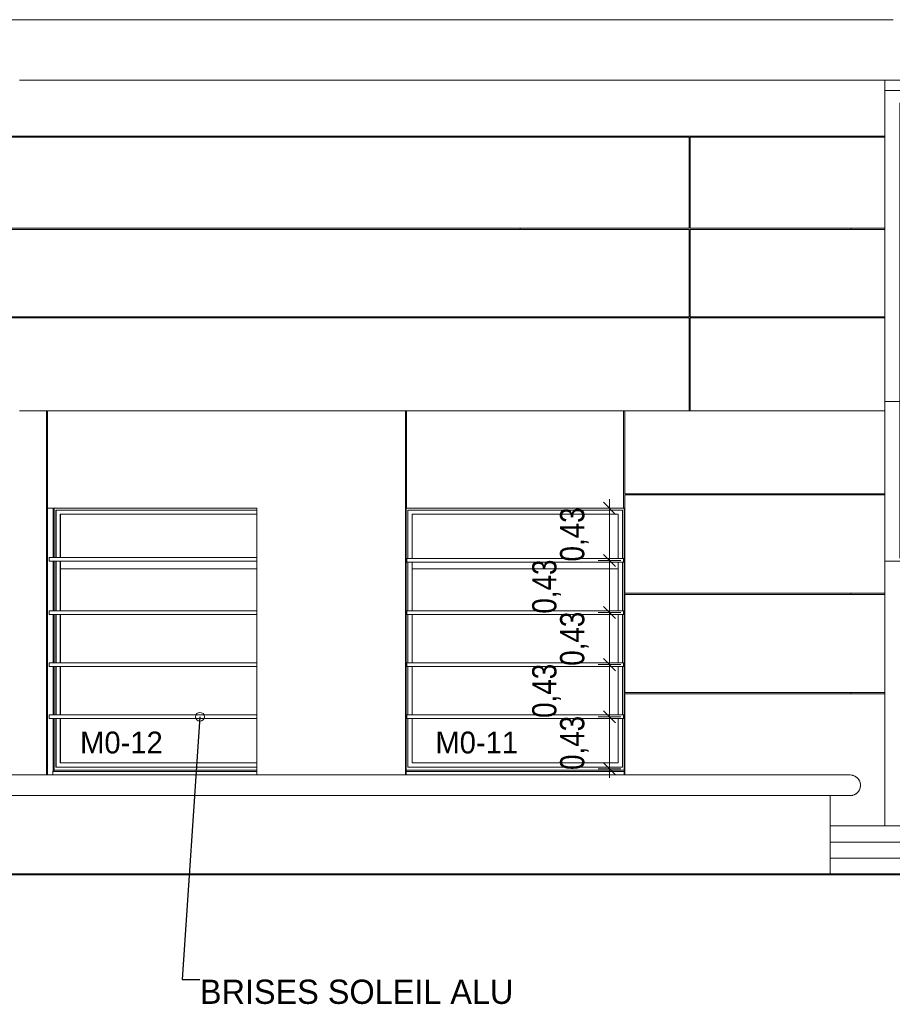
# Model space of a CAD drawing. Header units: millimetres. Extents: x 52659 to 1698020, y -10054 to 104697.
# Tile 322 of 363: x 1174425 to 1181626, y -9037 to -915. Entities that reach past the tile are written whole.
import ezdxf

# ---------------------------------------------------------------- set-up
doc = ezdxf.new("R2010")
doc.units = ezdxf.units.MM
doc.header["$MEASUREMENT"] = 0
for name, color, linetype in [('00-00 nomenclature fenetres amphi 300', 7, 'Continuous'), ('01-02 Terrain 2D - limites parcelles.Terrain', 7, 'Continuous'), ('02-06 Poutre.Construction', 7, 'Continuous'), ('05-02 Cotation 200ème 100ème.Cotations', 7, 'Continuous'), ('06-05 Etiquette.Texte', 7, 'Continuous'), ('08-01 2D Dessin général.2D', 7, 'Continuous'), ('A-GLAZ-____-OTLN.Modèle IFC', 7, 'Continuous'), ('A-GLAZ-CWMG-OTLN.Modèle IFC', 7, 'Continuous'), ('A-WALL-____-OTLN.Modèle IFC', 7, 'Continuous'), ('IFC Calque.Modèle IFC', 7, 'Continuous'), ('S-STRS-____-OTLN.Modèle IFC', 7, 'Continuous')]:
    doc.layers.add(name, color=color, linetype=linetype)
doc.styles.add('STYLE_GENERE_3', font='ARIALN.TTF')
doc.styles.add('STYLE_GENERE_5', font='txt')
doc.dimstyles.new('STYLE_GENERE__2', dxfattribs={"dimtxt": 200, "dimasz": 95, "dimexe": 0.18, "dimexo": 100, "dimgap": 0, "dimtad": 0, "dimlfac": 0.001, "dimzin": 0, "dimdsep": 46, "dimtxsty": 'STYLE_GENERE_3', "dimblk": 'ARROWHEAD_6', "dimblk1": 'ARROWHEAD_6', "dimblk2": 'ARROWHEAD_6', "dimcen": 0.09, "dimclrd": 7, "dimclre": 7, "dimclrt": 7, "dimazin": 0, "dimtfac": 1, "dimtdec": 4, "dimtmove": 0, "dimatfit": 3, "dimfxl": 1, "dimtolj": 1, "dimtzin": 0, "dimarcsym": 0})
doc.dimstyles.new('STYLE_GENERE__4', dxfattribs={"dimtxt": 0.18, "dimasz": 145.92, "dimexe": 0.18, "dimexo": 0.0625, "dimgap": 0, "dimtad": 0, "dimtih": 1, "dimtoh": 1, "dimdec": 4, "dimzin": 0, "dimdsep": 46, "dimcen": 0.09, "dimadec": 0, "dimazin": 0, "dimtfac": 1, "dimtdec": 4, "dimtmove": 0, "dimatfit": 3, "dimldrblk": 'ARROWHEAD_1', "dimfxl": 1, "dimtolj": 1, "dimtzin": 0, "dimarcsym": 0})

# ---------------------------------------------------------------- blocks, each defined once
blk = doc.blocks.new('Élément de coupe_700_3', base_point=(1212993.7, -7965.3))
at = {"layer": 'A-WALL-____-OTLN.Modèle IFC', "color": 7, "linetype": 'Continuous', "lineweight": 9}
for p, q in [((1181113.7, -7831.9), (1181113.7, -7315.3)), ((1181113.7, -7965.3), (1173363.7, -7965.3))]:
    blk.add_line(p, q, dxfattribs=at)
blk = doc.blocks.new('Élément de coupe_702_3', base_point=(1212993.7, -7965.3))
at = {"layer": 'A-WALL-____-OTLN.Modèle IFC', "color": 7, "linetype": 'Continuous', "lineweight": 18}
for p, q in [((1174521.8, -7145.3), (1173986.4, -7145.3)), ((1175057.2, -7145.3), (1174521.8, -7145.3)), ((1175592.6, -7145.3), (1175057.2, -7145.3)), ((1176128, -7145.3), (1175592.6, -7145.3)), ((1176771.8, -7145.3), (1176128, -7145.3)), ((1177415.7, -7145.3), (1176771.8, -7145.3)), ((1178059.5, -7145.3), (1177415.7, -7145.3)), ((1178703.3, -7145.3), (1178059.5, -7145.3)), ((1179347.2, -7145.3), (1178703.3, -7145.3)), ((1179991, -7145.3), (1179347.2, -7145.3)), ((1180634.9, -7145.3), (1179991, -7145.3)), ((1180956.8, -7145.3), (1180634.9, -7145.3)), ((1181278.7, -7145.3), (1180956.8, -7145.3)), ((1181278.7, -7145.3), (1181293.2, -7146.5)), ((1181297.2, -7147.3), (1181278.7, -7145.3)), ((1181278.7, -7145.3), (1181295, -7146.8)), ((1181293.2, -7146.5), (1181295, -7146.8)), ((1181295, -7146.8), (1181296.9, -7147.3)), ((1181297.2, -7147.3), (1181299.8, -7147.9)), ((1181297.2, -7147.3), (1181300.7, -7148.2)), ((1181299.9, -7148), (1181299.8, -7147.9)), ((1181299.9, -7148), (1181300, -7148)), ((1181321.2, -7156.6), (1181300.7, -7148.2)), ((1181311.8, -7152), (1181300.7, -7148.2)), ((1181300.7, -7148.2), (1181311.2, -7151.7)), ((1181306.8, -7150.3), (1181311.2, -7151.7)), ((1181311.6, -7151.9), (1181311.2, -7151.7)), ((1181321.2, -7156.6), (1181311.8, -7152)), ((1181312.6, -7152.3), (1181311.8, -7152)), ((1181317.1, -7154.4), (1181312.6, -7152.3)), ((1181318.4, -7155.3), (1181317.1, -7154.4)), ((1181338.8, -7170.2), (1181321.2, -7156.6)), ((1181321.2, -7156.6), (1181330.4, -7162.8)), ((1181331, -7163.3), (1181321.2, -7156.6)), ((1181330.6, -7163), (1181329.7, -7162.4)), ((1181330.4, -7162.8), (1181330, -7162.6)), ((1181330.4, -7162.8), (1181330.6, -7162.9)), ((1181330.6, -7163), (1181331, -7163.3)), ((1181338.8, -7170.2), (1181331, -7163.3)), ((1181335, -7166.6), (1181331.3, -7163.6)), ((1181336.1, -7167.8), (1181335, -7166.6)), ((1181352.3, -7187.8), (1181338.8, -7170.2)), ((1181346.1, -7178.5), (1181338.8, -7170.2)), ((1181346.6, -7179.1), (1181338.8, -7170.2)), ((1181346.1, -7178.5), (1181345.2, -7177.5)), ((1181346.1, -7178.5), (1181346.6, -7179.1)), ((1181352.3, -7187.8), (1181346.6, -7179.1)), ((1181360.8, -7208.3), (1181352.3, -7187.8)), ((1181353.8, -7190.8), (1181352.3, -7187.8)), ((1181352.3, -7187.8), (1181357.4, -7198)), ((1181353.8, -7190.8), (1181354.8, -7192.4)), ((1181354.8, -7192.4), (1181357.2, -7197.7)), ((1181356.9, -7197.2), (1181354.8, -7192.4)), ((1181357.2, -7197.7), (1181357.3, -7197.8)), ((1181357.3, -7197.8), (1181357.3, -7197.9)), ((1181357.4, -7198), (1181357.7, -7199)), ((1181360.8, -7208.3), (1181357.4, -7198)), ((1181357.9, -7199.7), (1181357.7, -7199)), ((1181363.7, -7230.3), (1181360.8, -7208.3)), ((1181363, -7219.2), (1181360.8, -7208.3)), ((1181363, -7219.2), (1181362.9, -7219.1)), ((1181362.9, -7219.1), (1181363, -7219.1)), ((1181363, -7219.3), (1181363, -7219.2)), ((1181363.7, -7230.3), (1181363, -7219.2)), ((1181363, -7219.2), (1181363, -7219.2)), ((1181363, -7219.3), (1181363, -7219.4)), ((1181300.7, -7312.4), (1181321.2, -7303.9)), ((1181321.2, -7303.9), (1181309.5, -7309.5)), ((1181312.4, -7308.3), (1181309.5, -7309.5)), ((1181311.1, -7308.8), (1181311, -7308.9)), ((1181311.1, -7308.8), (1181311.2, -7308.8)), ((1181311.8, -7308.5), (1181311.2, -7308.8)), ((1181311.7, -7308.6), (1181311.8, -7308.5)), ((1181311.8, -7308.5), (1181312.4, -7308.3)), ((1181312.4, -7308.3), (1181314.8, -7306.9)), ((1181321.2, -7303.9), (1181313.6, -7307.6)), ((1181321.2, -7303.9), (1181338.8, -7290.4)), ((1181321.2, -7303.9), (1181331, -7297.3)), ((1181324.6, -7301.6), (1181321.2, -7303.9)), ((1181326.3, -7300.7), (1181324.4, -7301.7)), ((1181326, -7300.6), (1181327.9, -7299.5)), ((1181326.3, -7300.7), (1181327.7, -7299.7)), ((1181326.3, -7300.7), (1181327.5, -7299.8)), ((1181331, -7297.3), (1181327.9, -7299.5)), ((1181329.8, -7298.2), (1181330.4, -7297.7)), ((1181330.5, -7297.6), (1181330.4, -7297.7)), ((1181330.6, -7297.6), (1181330.5, -7297.6)), ((1181338.8, -7290.4), (1181331, -7297.3)), ((1181332, -7296.5), (1181331.3, -7297)), ((1181334.7, -7294), (1181332, -7296.5)), ((1181338.8, -7290.4), (1181352.3, -7272.8)), ((1181346.5, -7281.5), (1181338.8, -7290.4)), ((1181338.8, -7290.4), (1181339.4, -7289.6)), ((1181340.1, -7289), (1181339.4, -7289.7)), ((1181346.1, -7282), (1181340.1, -7289)), ((1181340.1, -7289), (1181342.9, -7285.7)), ((1181346.3, -7281.7), (1181346.1, -7282)), ((1181346.5, -7281.5), (1181352.3, -7272.8)), ((1181347.9, -7279.6), (1181346.5, -7281.5)), ((1181347.9, -7279.6), (1181351.1, -7274.7)), ((1181348.6, -7278.4), (1181347.9, -7279.6)), ((1181351.6, -7273.8), (1181351.1, -7274.7)), ((1181352.3, -7272.8), (1181360.8, -7252.3)), ((1181352.3, -7272.8), (1181357.3, -7262.6)), ((1181357.2, -7262.8), (1181352.3, -7272.8)), ((1181357.2, -7262.8), (1181356.8, -7263.7)), ((1181357.3, -7262.6), (1181357.2, -7262.8)), ((1181357.3, -7262.6), (1181360.8, -7252.3)), ((1181357.4, -7262.3), (1181357.3, -7262.6)), ((1181357.8, -7261.5), (1181357.4, -7262.3)), ((1181358.2, -7260), (1181357.8, -7261.5)), ((1181360.8, -7252.3), (1181363.7, -7230.3)), ((1181360.8, -7252.3), (1181363, -7241.2)), ((1181362.2, -7246.2), (1181361.6, -7248.3)), ((1181363, -7241.2), (1181362.2, -7246.2)), ((1181363, -7241.2), (1181363.7, -7230.3)), ((1181363, -7241), (1181363.5, -7235.8)), ((1181363, -7241), (1181363, -7241.2)), ((1181363, -7241.3), (1181363, -7241.3)), ((1181363.5, -7235.8), (1181363.5, -7233.9)), ((1173986.4, -7315.3), (1174630.2, -7315.3)), ((1174630.2, -7315.3), (1175274, -7315.3)), ((1175274, -7315.3), (1175917.9, -7315.3)), ((1175917.9, -7315.3), (1176561.7, -7315.3)), ((1176561.7, -7315.3), (1177205.6, -7315.3)), ((1177205.6, -7315.3), (1177849.4, -7315.3)), ((1177849.4, -7315.3), (1178384.8, -7315.3)), ((1178384.8, -7315.3), (1178920.2, -7315.3)), ((1178920.2, -7315.3), (1179455.6, -7315.3)), ((1179455.6, -7315.3), (1179991, -7315.3)), ((1179991, -7315.3), (1180634.9, -7315.3)), ((1180634.9, -7315.3), (1180956.8, -7315.3)), ((1180956.8, -7315.3), (1181278.7, -7315.3)), ((1181278.7, -7315.3), (1181296.1, -7313.4)), ((1181296.4, -7313.4), (1181278.7, -7315.3)), ((1181295, -7313.7), (1181278.7, -7315.3)), ((1181278.7, -7315.3), (1181293.4, -7314)), ((1181293.4, -7314), (1181295, -7313.7)), ((1181296.1, -7313.4), (1181295, -7313.7)), ((1181296.1, -7313.4), (1181296.4, -7313.4)), ((1181300.7, -7312.4), (1181296.4, -7313.4)), ((1181309.5, -7309.5), (1181300.7, -7312.4))]:
    blk.add_line(p, q, dxfattribs=at)
blk = doc.blocks.new('Élément de coupe_704_3', base_point=(1212993.7, -7965.3))
at = {"layer": 'A-WALL-____-OTLN.Modèle IFC', "color": 7, "linetype": 'Continuous', "lineweight": 9}
for p, q in [((1174805.4, -4945.3), (1174655.2, -4945.3)), ((1174700.5, -5350.3), (1174700.5, -4945.3)), ((1175125.3, -4945.3), (1174805.4, -4945.3)), ((1175448.3, -4945.3), (1175125.3, -4945.3)), ((1175774.1, -4945.3), (1175448.3, -4945.3)), ((1176102.5, -4945.3), (1175774.1, -4945.3)), ((1176102.5, -4945.3), (1176383.2, -4945.3)), ((1176383.2, -4945.3), (1176383.2, -7145.3)), ((1177771.9, -4945.3), (1177617.9, -4945.3)), ((1178109.1, -4945.3), (1177771.9, -4945.3)), ((1178446.8, -4945.3), (1178109.1, -4945.3)), ((1178446.8, -4945.3), (1178553.7, -4945.3)), ((1174700.5, -5790.3), (1174700.5, -5380.3)), ((1174654.2, -5645.3), (1174654.2, -5655.3)), ((1177613.7, -5645.3), (1177613.7, -5655.3)), ((1174700.5, -6220.3), (1174700.5, -5820.3)), ((1174700.5, -6650.3), (1174700.5, -6250.3)), ((1174654.2, -6465.3), (1174654.2, -6475.3)), ((1177613.7, -6465.3), (1177613.7, -6475.3)), ((1174700.5, -7113.9), (1174700.5, -6680.3))]:
    blk.add_line(p, q, dxfattribs=at)
blk = doc.blocks.new('Élément de coupe_710_3', base_point=(1212993.7, -7965.3))
at = {"layer": 'IFC Calque.Modèle IFC', "color": 7, "linetype": 'Continuous', "lineweight": 5}
for p, q in [((1174645.8, -7145.3), (1174645.8, -4140.3)), ((1174649.3, -4825.3), (1174649.3, -4140.3)), ((1174655.2, -4945.3), (1174655.2, -4140.3)), ((1174649.3, -5645.3), (1174649.3, -4835.3)), ((1174649.3, -6465.3), (1174649.3, -5655.3)), ((1174649.3, -7145.3), (1174649.3, -6475.3))]:
    blk.add_line(p, q, dxfattribs=at)
at = {"layer": 'IFC Calque.Modèle IFC', "color": 7, "linetype": 'Continuous', "lineweight": 9}
for p, q in [((1174649.3, -4825.3), (1174645.8, -4825.3)), ((1174645.8, -4825.3), (1174645.8, -4835.3)), ((1174645.8, -4835.3), (1174649.3, -4835.3)), ((1174654, -4825.3), (1174649.3, -4825.3)), ((1174649.3, -4835.3), (1174654, -4835.3)), ((1174654, -4835.3), (1174654, -4825.3)), ((1174654.2, -4945.3), (1174654.2, -5645.3)), ((1174655.2, -4945.3), (1174654.2, -4945.3)), ((1174649.3, -5645.3), (1174645.8, -5645.3)), ((1174645.8, -5645.3), (1174645.8, -5655.3)), ((1174645.8, -5655.3), (1174649.3, -5655.3)), ((1174654.2, -5645.3), (1174649.3, -5645.3)), ((1174649.3, -5655.3), (1174654.2, -5655.3)), ((1174654.2, -5655.3), (1174654.2, -6465.3)), ((1174649.3, -6465.3), (1174645.8, -6465.3)), ((1174645.8, -6475.3), (1174645.8, -6465.3)), ((1174649.3, -6475.3), (1174645.8, -6475.3)), ((1174649.3, -6465.3), (1174654.2, -6465.3)), ((1174649.3, -6475.3), (1174654.2, -6475.3)), ((1174654.2, -6475.3), (1174654.2, -7145.3))]:
    blk.add_line(p, q, dxfattribs=at)
blk = doc.blocks.new('Élément de coupe_711_3', base_point=(1212993.7, -7965.3))
at = {"layer": 'IFC Calque.Modèle IFC', "color": 7, "linetype": 'Continuous', "lineweight": 5}
for p, q in [((1177608, -7145.3), (1177608, -4140.3)), ((1177608.8, -4825.3), (1177608.8, -4140.3)), ((1177617.9, -4945.3), (1177617.9, -4140.3)), ((1177608.8, -5645.3), (1177608.8, -4835.3)), ((1177608.8, -6465.3), (1177608.8, -5655.3)), ((1177608.8, -7145.3), (1177608.8, -6475.3))]:
    blk.add_line(p, q, dxfattribs=at)
at = {"layer": 'IFC Calque.Modèle IFC', "color": 7, "linetype": 'Continuous', "lineweight": 9}
for p, q in [((1177608.8, -4825.3), (1177608, -4825.3)), ((1177608, -4835.3), (1177608.8, -4835.3)), ((1177613.8, -4825.3), (1177608.8, -4825.3)), ((1177608.8, -4835.3), (1177613.8, -4835.3)), ((1177613.8, -4835.3), (1177613.8, -4825.3)), ((1177617.9, -4945.3), (1177613.7, -4945.3)), ((1177613.7, -4945.3), (1177613.7, -5645.3)), ((1177608.8, -5645.3), (1177608, -5645.3)), ((1177608, -5655.3), (1177608.8, -5655.3)), ((1177613.7, -5645.3), (1177608.8, -5645.3)), ((1177608.8, -5655.3), (1177613.7, -5655.3)), ((1177613.7, -5655.3), (1177613.7, -6465.3)), ((1177608.8, -6465.3), (1177608, -6465.3)), ((1177608.8, -6475.3), (1177608, -6475.3)), ((1177608.8, -6465.3), (1177613.7, -6465.3)), ((1177608.8, -6475.3), (1177613.7, -6475.3)), ((1177613.7, -6475.3), (1177613.7, -7145.3))]:
    blk.add_line(p, q, dxfattribs=at)
blk = doc.blocks.new('Élément de coupe_716_3', base_point=(1212993.7, -7965.3))
at = {"layer": 'A-GLAZ-____-OTLN.Modèle IFC', "color": 7, "linetype": 'Continuous', "lineweight": 18}
for p, q in [((1174708.6, -4945.3), (1174708.6, -5350.3)), ((1174723.1, -5350.3), (1174723.1, -4960.3)), ((1174723.1, -4960.3), (1176383.2, -4960.3)), ((1174725.8, -5350.3), (1174725.8, -4960.3)), ((1174759.5, -5350.3), (1174759.5, -4995.3)), ((1174759.5, -4995.3), (1176383.2, -4995.3)), ((1174761.9, -4995.3), (1174761.9, -5350.3)), ((1174708.6, -5380.3), (1174708.6, -5790.3)), ((1174723.1, -5790.3), (1174723.1, -5380.3)), ((1174725.8, -5790.3), (1174725.8, -5380.3)), ((1174759.5, -5790.3), (1174759.5, -5380.3)), ((1174761.9, -5380.3), (1174761.9, -5445.3)), ((1174761.9, -5445.3), (1174761.9, -5790.3)), ((1174761.9, -5445.3), (1176383.2, -5445.3)), ((1174708.6, -5820.3), (1174708.6, -6220.3)), ((1174723.1, -6220.3), (1174723.1, -5820.3)), ((1174725.8, -6220.3), (1174725.8, -5820.3)), ((1174759.5, -6220.3), (1174759.5, -5820.3)), ((1174761.9, -5820.3), (1174761.9, -6220.3)), ((1174708.6, -6250.3), (1174708.6, -6650.3)), ((1174723.1, -6650.3), (1174723.1, -6250.3)), ((1174725.8, -6650.3), (1174725.8, -6250.3)), ((1174759.5, -6650.3), (1174759.5, -6250.3)), ((1174761.9, -6250.3), (1174761.9, -6650.3)), ((1174708.6, -6680.3), (1174708.6, -7105.9)), ((1174723.1, -7080.3), (1174723.1, -6680.3)), ((1174725.8, -7080.3), (1174725.8, -6680.3)), ((1174759.5, -7045.3), (1174759.5, -6680.3)), ((1174761.9, -6680.3), (1174761.9, -7045.3)), ((1176383.2, -7045.3), (1174759.5, -7045.3)), ((1174697.7, -7116.6), (1174708.6, -7105.9)), ((1174697.7, -7145.3), (1174697.7, -7116.6)), ((1174697.7, -7116.6), (1176383.2, -7116.6)), ((1174708.6, -7105.9), (1176383.2, -7105.9)), ((1176383.2, -7080.3), (1174723.1, -7080.3))]:
    blk.add_line(p, q, dxfattribs=at)
blk = doc.blocks.new('Élément de coupe_717_3', base_point=(1212993.7, -7965.3))
at = {"layer": 'A-WALL-____-OTLN.Modèle IFC', "color": 7, "linetype": 'Continuous', "lineweight": 9}
for p, q in [((1181563.7, -4825.3), (1181563.7, -4140.3)), ((1181563.7, -5645.3), (1181563.7, -4835.3)), ((1179408.7, -4945.3), (1178553.7, -4945.3)), ((1181563.7, -6465.3), (1181563.7, -5655.3)), ((1181563.7, -7565.3), (1181563.7, -6475.3))]:
    blk.add_line(p, q, dxfattribs=at)
blk = doc.blocks.new('Élément de coupe_718_3', base_point=(1212993.7, -7965.3))
at = {"layer": 'IFC Calque.Modèle IFC', "color": 7, "linetype": 'Continuous', "lineweight": 5}
for p, q in [((1179408.7, -4945.3), (1179408.7, -4140.3)), ((1179418.7, -4140.3), (1179418.7, -4825.3)), ((1179418.7, -4835.3), (1179418.7, -5645.3)), ((1179418.7, -5655.3), (1179418.7, -6465.3)), ((1179418.7, -6475.3), (1179418.7, -7145.3))]:
    blk.add_line(p, q, dxfattribs=at)
at = {"layer": 'IFC Calque.Modèle IFC', "color": 7, "linetype": 'Continuous', "lineweight": 9}
for p, q in [((1179413.7, -4945.3), (1179408.7, -4945.3)), ((1179413.7, -5645.3), (1179413.7, -4945.3)), ((1179413.7, -6465.3), (1179413.7, -5655.3)), ((1179413.7, -7145.3), (1179413.7, -6475.3))]:
    blk.add_line(p, q, dxfattribs=at)
blk = doc.blocks.new('Élément de coupe_719_3', base_point=(1212993.7, -7965.3))
at = {"layer": 'IFC Calque.Modèle IFC', "color": 7, "linetype": 'Continuous', "lineweight": 5}
for p, q in [((1179418.7, -4825.3), (1181283.7, -4825.3)), ((1181283.7, -4835.3), (1179418.7, -4835.3))]:
    blk.add_line(p, q, dxfattribs=at)
blk = doc.blocks.new('Élément de coupe_720_3', base_point=(1212993.7, -7965.3))
at = {"layer": 'IFC Calque.Modèle IFC', "color": 7, "linetype": 'Continuous', "lineweight": 5}
for p, q in [((1179413.7, -5655.3), (1179413.7, -5645.3)), ((1179418.7, -5645.3), (1181283.7, -5645.3)), ((1181283.7, -5655.3), (1179418.7, -5655.3))]:
    blk.add_line(p, q, dxfattribs=at)
blk = doc.blocks.new('Élément de coupe_721_3', base_point=(1212993.7, -7965.3))
at = {"layer": 'IFC Calque.Modèle IFC', "color": 7, "linetype": 'Continuous', "lineweight": 5}
for p, q in [((1179413.7, -6475.3), (1179413.7, -6465.3)), ((1179418.7, -6465.3), (1181283.7, -6465.3)), ((1181283.7, -6475.3), (1179418.7, -6475.3))]:
    blk.add_line(p, q, dxfattribs=at)
blk = doc.blocks.new('Élément de coupe_722_3', base_point=(1212993.7, -7965.3))
at = {"layer": 'A-GLAZ-____-OTLN.Modèle IFC', "color": 7, "linetype": 'Continuous', "lineweight": 18}
for p, q in [((1177628.7, -5360.3), (1177628.7, -4960.3)), ((1177628.7, -4960.3), (1179398.7, -4960.3)), ((1177663.7, -5360.3), (1177663.7, -4995.3)), ((1177663.7, -4995.3), (1179363.7, -4995.3)), ((1179363.7, -4995.3), (1179363.7, -5360.3)), ((1179398.7, -4960.3), (1179398.7, -5360.3)), ((1177628.7, -5790.3), (1177628.7, -5390.3)), ((1177663.7, -5790.3), (1177663.7, -5390.3)), ((1179363.7, -5390.3), (1179363.7, -5790.3)), ((1179398.7, -5390.3), (1179398.7, -5790.3)), ((1177663.7, -5445.3), (1179363.7, -5445.3)), ((1177628.7, -6220.3), (1177628.7, -5820.3)), ((1177663.7, -6220.3), (1177663.7, -5820.3)), ((1179363.7, -5820.3), (1179363.7, -6220.3)), ((1179398.7, -5820.3), (1179398.7, -6220.3)), ((1177628.7, -6650.3), (1177628.7, -6250.3)), ((1177663.7, -6650.3), (1177663.7, -6250.3)), ((1179363.7, -6250.3), (1179363.7, -6650.3)), ((1179398.7, -6250.3), (1179398.7, -6650.3)), ((1177628.7, -7080.3), (1177628.7, -6680.3)), ((1177663.7, -7045.3), (1177663.7, -6680.3)), ((1179363.7, -6680.3), (1179363.7, -7045.3)), ((1179398.7, -6680.3), (1179398.7, -7080.3)), ((1179363.7, -7045.3), (1177663.7, -7045.3)), ((1177613.7, -7105.9), (1179413.7, -7105.9)), ((1177613.7, -7116.6), (1179413.7, -7116.6)), ((1179398.7, -7080.3), (1177628.7, -7080.3))]:
    blk.add_line(p, q, dxfattribs=at)
blk = doc.blocks.new('Élément de coupe_723_3', base_point=(1212993.7, -7965.3))
at = {"layer": 'IFC Calque.Modèle IFC', "color": 7, "linetype": 'Continuous', "lineweight": 5}
for p, q in [((1181283.7, -4825.3), (1181563.7, -4825.3)), ((1181283.7, -4835.3), (1181283.7, -4825.3)), ((1181563.7, -4835.3), (1181283.7, -4835.3)), ((1181563.7, -4825.3), (1181563.7, -4835.3))]:
    blk.add_line(p, q, dxfattribs=at)
blk = doc.blocks.new('Élément de coupe_724_3', base_point=(1212993.7, -7965.3))
at = {"layer": 'IFC Calque.Modèle IFC', "color": 7, "linetype": 'Continuous', "lineweight": 5}
for p, q in [((1181283.7, -5645.3), (1181563.7, -5645.3)), ((1181283.7, -5655.3), (1181283.7, -5645.3)), ((1181563.7, -5655.3), (1181283.7, -5655.3)), ((1181563.7, -5645.3), (1181563.7, -5655.3))]:
    blk.add_line(p, q, dxfattribs=at)
blk = doc.blocks.new('Élément de coupe_725_3', base_point=(1212993.7, -7965.3))
at = {"layer": 'IFC Calque.Modèle IFC', "color": 7, "linetype": 'Continuous', "lineweight": 5}
for p, q in [((1181283.7, -6475.3), (1181283.7, -6465.3)), ((1181283.7, -6465.3), (1181563.7, -6465.3)), ((1181563.7, -6475.3), (1181283.7, -6475.3)), ((1181563.7, -6465.3), (1181563.7, -6475.3))]:
    blk.add_line(p, q, dxfattribs=at)
blk = doc.blocks.new('Élément de coupe_733_3', base_point=(1212993.7, -7965.3))
at = {"layer": 'A-GLAZ-CWMG-OTLN.Modèle IFC', "color": 7, "linetype": 'Continuous', "lineweight": 18}
for p, q in [((1181688.7, -4065.3), (1181688.7, -4115.3)), ((1181688.7, -4115.3), (1181688.7, -5356.7)), ((1181688.7, -5381.7), (1181563.7, -5381.7))]:
    blk.add_line(p, q, dxfattribs=at)
blk = doc.blocks.new('Élément de coupe_735_3', base_point=(1212993.7, -7965.3))
at = {"layer": 'S-STRS-____-OTLN.Modèle IFC', "color": 7, "linetype": 'Continuous', "lineweight": 18}
for p, q in [((1181113.7, -7565.3), (1183484, -7565.3)), ((1181113.7, -7698.6), (1183484, -7698.6)), ((1181113.7, -7831.9), (1183484, -7831.9)), ((1181113.7, -7965.3), (1181113.7, -7831.9)), ((1181113.7, -7965.3), (1183524, -7965.3))]:
    blk.add_line(p, q, dxfattribs=at)
blk = doc.blocks.new('Élément de coupe_739_3', base_point=(1212993.7, -7965.3))
at = {"layer": 'A-GLAZ-CWMG-OTLN.Modèle IFC', "color": 7, "linetype": 'Continuous', "lineweight": 18}
for p, q in [((1181688.7, -1500.3), (1181563.7, -1500.3)), ((1181688.7, -1600.3), (1181688.7, -4065.3)), ((1181688.7, -4065.3), (1181563.7, -4065.3))]:
    blk.add_line(p, q, dxfattribs=at)
blk = doc.blocks.new('Élément de coupe_743_3', base_point=(1212993.7, -7965.3))
at = {"layer": 'A-WALL-____-OTLN.Modèle IFC', "color": 7, "linetype": 'Continuous', "lineweight": 9}
for p, q in [((1181563.7, -1415.3), (1183503.5, -1415.3)), ((1183523.6, -1415.3), (1183524, -1415.3))]:
    blk.add_line(p, q, dxfattribs=at)
blk = doc.blocks.new('Élément de coupe_744_3', base_point=(1212993.7, -7965.3))
at = {"layer": 'IFC Calque.Modèle IFC', "color": 7, "linetype": 'Continuous', "lineweight": 5}
blk.add_line((1181283.7, -1885.3), (1181283.7, -1875.3), dxfattribs=at)
blk = doc.blocks.new('Élément de coupe_745_3', base_point=(1212993.7, -7965.3))
at = {"layer": 'IFC Calque.Modèle IFC', "color": 7, "linetype": 'Continuous', "lineweight": 5}
blk.add_line((1181283.7, -2645.3), (1181283.7, -2635.3), dxfattribs=at)
blk = doc.blocks.new('Élément de coupe_746_3', base_point=(1212993.7, -7965.3))
at = {"layer": 'IFC Calque.Modèle IFC', "color": 7, "linetype": 'Continuous', "lineweight": 5}
blk.add_line((1181283.7, -3375.3), (1181283.7, -3365.3), dxfattribs=at)
blk = doc.blocks.new('Élément de coupe_747_3', base_point=(1212993.7, -7965.3))
at = {"layer": 'A-WALL-____-OTLN.Modèle IFC', "color": 7, "linetype": 'Continuous', "lineweight": 9}
for p, q in [((1181563.7, -1415.3), (1178553.7, -1415.3)), ((1181563.7, -1875.3), (1181563.7, -1415.3)), ((1181563.7, -2635.3), (1181563.7, -1885.3)), ((1181563.7, -3365.3), (1181563.7, -2645.3)), ((1181563.7, -4140.3), (1181563.7, -3375.3)), ((1179948.7, -4140.3), (1178553.7, -4140.3)), ((1181563.7, -4140.3), (1179958.7, -4140.3))]:
    blk.add_line(p, q, dxfattribs=at)
blk = doc.blocks.new('Élément de coupe_748_3', base_point=(1212993.7, -7965.3))
at = {"layer": 'IFC Calque.Modèle IFC', "color": 7, "linetype": 'Continuous', "lineweight": 5}
for p, q in [((1178553.7, -1875.3), (1181563.7, -1875.3)), ((1178553.7, -1885.3), (1179948.7, -1885.3)), ((1181563.7, -1885.3), (1179958.7, -1885.3)), ((1181563.7, -1875.3), (1181563.7, -1885.3))]:
    blk.add_line(p, q, dxfattribs=at)
blk = doc.blocks.new('Élément de coupe_749_3', base_point=(1212993.7, -7965.3))
at = {"layer": 'IFC Calque.Modèle IFC', "color": 7, "linetype": 'Continuous', "lineweight": 5}
for p, q in [((1178553.7, -2635.3), (1179948.7, -2635.3)), ((1178553.7, -2645.3), (1179948.7, -2645.3)), ((1181563.7, -2635.3), (1179958.7, -2635.3)), ((1181563.7, -2645.3), (1179958.7, -2645.3)), ((1181563.7, -2635.3), (1181563.7, -2645.3))]:
    blk.add_line(p, q, dxfattribs=at)
blk = doc.blocks.new('Élément de coupe_750_3', base_point=(1212993.7, -7965.3))
at = {"layer": 'IFC Calque.Modèle IFC', "color": 7, "linetype": 'Continuous', "lineweight": 5}
for p, q in [((1178553.7, -3365.3), (1179948.7, -3365.3)), ((1178553.7, -3375.3), (1179948.7, -3375.3)), ((1181563.7, -3365.3), (1179958.7, -3365.3)), ((1181563.7, -3375.3), (1179958.7, -3375.3)), ((1181563.7, -3365.3), (1181563.7, -3375.3))]:
    blk.add_line(p, q, dxfattribs=at)
blk = doc.blocks.new('Élément de coupe_751_3', base_point=(1212993.7, -7965.3))
at = {"layer": 'IFC Calque.Modèle IFC', "color": 7, "linetype": 'Continuous', "lineweight": 5}
for p, q in [((1179948.7, -2635.3), (1179948.7, -1885.3)), ((1179958.7, -1885.3), (1179958.7, -2635.3)), ((1179948.7, -3365.3), (1179948.7, -2645.3)), ((1179958.7, -2645.3), (1179958.7, -3365.3)), ((1179948.7, -4140.3), (1179948.7, -3375.3)), ((1179958.7, -3375.3), (1179958.7, -4140.3)), ((1179958.7, -4140.3), (1179948.7, -4140.3))]:
    blk.add_line(p, q, dxfattribs=at)
blk = doc.blocks.new('Élément de coupe_754_3', base_point=(1212993.7, -7965.3))
at = {"layer": 'A-WALL-____-OTLN.Modèle IFC', "color": 7, "linetype": 'Continuous', "lineweight": 9}
for p, q in [((1174423.9, -1415.3), (1174740.3, -1415.3)), ((1174740.3, -1415.3), (1175060.1, -1415.3)), ((1175060.1, -1415.3), (1175383.2, -1415.3)), ((1175383.2, -1415.3), (1175709.1, -1415.3)), ((1175709.1, -1415.3), (1176037.6, -1415.3)), ((1176037.6, -1415.3), (1176368.4, -1415.3)), ((1176368.4, -1415.3), (1176701.2, -1415.3)), ((1176701.2, -1415.3), (1177035.7, -1415.3)), ((1177035.7, -1415.3), (1177371.6, -1415.3)), ((1177371.6, -1415.3), (1177708.6, -1415.3)), ((1177708.6, -1415.3), (1178046.3, -1415.3)), ((1178046.3, -1415.3), (1178384.5, -1415.3)), ((1178384.5, -1415.3), (1178553.7, -1415.3)), ((1178553.7, -1885.3), (1178553.7, -1875.3)), ((1178553.7, -2645.3), (1178553.7, -2635.3)), ((1178553.7, -3375.3), (1178553.7, -3365.3)), ((1174423.9, -4140.3), (1174740.3, -4140.3)), ((1174740.3, -4140.3), (1175060.1, -4140.3)), ((1175060.1, -4140.3), (1175383.2, -4140.3)), ((1175383.2, -4140.3), (1175709.1, -4140.3)), ((1175709.1, -4140.3), (1176037.6, -4140.3)), ((1176037.6, -4140.3), (1176368.4, -4140.3)), ((1176368.4, -4140.3), (1176701.2, -4140.3)), ((1176701.2, -4140.3), (1177035.7, -4140.3)), ((1177035.7, -4140.3), (1177371.6, -4140.3)), ((1177371.6, -4140.3), (1177708.6, -4140.3)), ((1177708.6, -4140.3), (1178046.3, -4140.3)), ((1178046.3, -4140.3), (1178384.5, -4140.3)), ((1178384.5, -4140.3), (1178553.7, -4140.3))]:
    blk.add_line(p, q, dxfattribs=at)
blk = doc.blocks.new('Élément de coupe_758_3', base_point=(1212993.7, -7965.3))
at = {"layer": 'A-WALL-____-OTLN.Modèle IFC', "color": 7, "linetype": 'Continuous', "lineweight": 18}
for p, q in [((1174327.7, -915.3), (1174634.7, -915.3)), ((1174634.7, -915.3), (1174947.2, -915.3)), ((1174947.2, -915.3), (1175264.7, -915.3)), ((1175264.7, -915.3), (1175586.6, -915.3)), ((1175586.6, -915.3), (1175912.7, -915.3)), ((1175912.7, -915.3), (1176242.4, -915.3)), ((1176242.4, -915.3), (1176575.3, -915.3)), ((1176575.3, -915.3), (1176910.9, -915.3)), ((1176910.9, -915.3), (1177248.8, -915.3)), ((1177248.8, -915.3), (1177588.5, -915.3)), ((1177588.5, -915.3), (1177929.5, -915.3)), ((1177929.5, -915.3), (1178271.4, -915.3)), ((1178271.4, -915.3), (1178613.6, -915.3)), ((1178613.6, -915.3), (1178955.8, -915.3)), ((1178955.8, -915.3), (1179297.4, -915.3)), ((1179297.4, -915.3), (1179638, -915.3)), ((1179638, -915.3), (1179977.1, -915.3)), ((1179977.1, -915.3), (1180314.3, -915.3)), ((1180314.3, -915.3), (1180649, -915.3)), ((1180649, -915.3), (1180980.8, -915.3)), ((1180980.8, -915.3), (1181309.3, -915.3)), ((1181309.3, -915.3), (1181634, -915.3))]:
    blk.add_line(p, q, dxfattribs=at)
blk = doc.blocks.new('Élément de coupe_782_3', base_point=(1212993.7, -7965.3))
at = {"layer": '02-06 Poutre.Construction', "color": 7, "linetype": 'Continuous', "lineweight": 9}
for p, q in [((1179408.7, -5360.3), (1177618.7, -5360.3)), ((1177618.7, -5390.3), (1177618.7, -5360.3)), ((1179408.7, -5390.3), (1177618.7, -5390.3)), ((1179408.7, -5390.3), (1179408.7, -5360.3))]:
    blk.add_line(p, q, dxfattribs=at)
blk = doc.blocks.new('Élément de coupe_783_3', base_point=(1212993.7, -7965.3))
at = {"layer": '02-06 Poutre.Construction', "color": 7, "linetype": 'Continuous', "lineweight": 9}
for p, q in [((1179408.7, -5790.3), (1177618.7, -5790.3)), ((1177618.7, -5820.3), (1177618.7, -5790.3)), ((1179408.7, -5820.3), (1177618.7, -5820.3)), ((1179408.7, -5820.3), (1179408.7, -5790.3))]:
    blk.add_line(p, q, dxfattribs=at)
blk = doc.blocks.new('Élément de coupe_784_3', base_point=(1212993.7, -7965.3))
at = {"layer": '02-06 Poutre.Construction', "color": 7, "linetype": 'Continuous', "lineweight": 9}
for p, q in [((1179408.7, -6220.3), (1177618.7, -6220.3)), ((1177618.7, -6250.3), (1177618.7, -6220.3)), ((1179408.7, -6250.3), (1177618.7, -6250.3)), ((1179408.7, -6250.3), (1179408.7, -6220.3))]:
    blk.add_line(p, q, dxfattribs=at)
blk = doc.blocks.new('Élément de coupe_785_3', base_point=(1212993.7, -7965.3))
at = {"layer": '02-06 Poutre.Construction', "color": 7, "linetype": 'Continuous', "lineweight": 9}
for p, q in [((1179408.7, -6650.3), (1177618.7, -6650.3)), ((1177618.7, -6680.3), (1177618.7, -6650.3)), ((1179408.7, -6680.3), (1179408.7, -6650.3)), ((1179408.7, -6680.3), (1177618.7, -6680.3))]:
    blk.add_line(p, q, dxfattribs=at)
blk = doc.blocks.new('Élément de coupe_786_3', base_point=(1212993.7, -7965.3))
at = {"layer": '02-06 Poutre.Construction', "color": 7, "linetype": 'Continuous', "lineweight": 9}
for p, q in [((1176383.2, -5350.3), (1174669.4, -5350.3)), ((1174669.4, -5380.3), (1174669.4, -5350.3)), ((1176383.2, -5380.3), (1174669.4, -5380.3))]:
    blk.add_line(p, q, dxfattribs=at)
blk = doc.blocks.new('Élément de coupe_787_3', base_point=(1212993.7, -7965.3))
at = {"layer": '02-06 Poutre.Construction', "color": 7, "linetype": 'Continuous', "lineweight": 9}
for p, q in [((1176383.2, -5790.3), (1174669.4, -5790.3)), ((1174669.4, -5820.3), (1174669.4, -5790.3)), ((1176383.2, -5820.3), (1174669.4, -5820.3))]:
    blk.add_line(p, q, dxfattribs=at)
blk = doc.blocks.new('Élément de coupe_788_3', base_point=(1212993.7, -7965.3))
at = {"layer": '02-06 Poutre.Construction', "color": 7, "linetype": 'Continuous', "lineweight": 9}
for p, q in [((1176383.2, -6220.3), (1174669.4, -6220.3)), ((1174669.4, -6250.3), (1174669.4, -6220.3)), ((1176383.2, -6250.3), (1174669.4, -6250.3))]:
    blk.add_line(p, q, dxfattribs=at)
blk = doc.blocks.new('Élément de coupe_789_3', base_point=(1212993.7, -7965.3))
at = {"layer": '02-06 Poutre.Construction', "color": 7, "linetype": 'Continuous', "lineweight": 9}
for p, q in [((1176383.2, -6650.3), (1174669.4, -6650.3)), ((1174669.4, -6680.3), (1174669.4, -6650.3)), ((1176383.2, -6680.3), (1174669.4, -6680.3))]:
    blk.add_line(p, q, dxfattribs=at)
blk = doc.blocks.new('*D1092', base_point=(1212993.7, -7965.3))
at = {"layer": '05-02 Cotation 200ème 100ème.Cotations', "color": 7, "linetype": 'Continuous', "lineweight": 25, "transparency": 16777216}
for p, q in [((1179241.4, -6615.3), (1179341.4, -6715.3)), ((1179241.4, -7044.2), (1179341.4, -7144.2))]:
    blk.add_line(p, q, dxfattribs=at)
at = {"layer": '05-02 Cotation 200ème 100ème.Cotations', "color": 7, "linetype": 'Continuous', "lineweight": 13, "transparency": 16777216}
for p, q in [((1179385.2, -6665.3), (1179197.7, -6665.3)), ((1179291.4, -7094.2), (1179291.4, -6665.3)), ((1179385.2, -7094.2), (1179197.7, -7094.2)), ((1179291.4, -7169.2), (1179291.4, -7094.2))]:
    blk.add_line(p, q, dxfattribs=at)
at = {"layer": '05-02 Cotation 200ème 100ème.Cotations', "color": 7, "lineweight": 9, "transparency": 16777216, "char_height": 200, "attachment_point": 7, "rotation": 90, "style": 'STYLE_GENERE_3'}
for insert in [(1178891.4, -6674.3), (1179121.4, -7103.7)]:
    blk.add_mtext('\\A1;0,43', dxfattribs=dict(at, insert=insert))
blk = doc.blocks.new('ARROWHEAD_6')
at = {"color": 0, "linetype": 'Continuous', "lineweight": 0}
for p, q in [((0, 0), (-1, 0)), ((-0.5, -0.5), (0.5, 0.5))]:
    blk.add_line(p, q, dxfattribs=at)
blk = doc.blocks.new('*D1093', base_point=(1212993.7, -7965.3))
at = {"layer": '05-02 Cotation 200ème 100ème.Cotations', "color": 7, "linetype": 'Continuous', "lineweight": 13, "transparency": 16777216}
for p, q in [((1179385.2, -6235.3), (1179197.7, -6235.3)), ((1179291.4, -6665.3), (1179291.4, -6235.3)), ((1179385.2, -6665.3), (1179197.7, -6665.3))]:
    blk.add_line(p, q, dxfattribs=at)
at = {"layer": '05-02 Cotation 200ème 100ème.Cotations', "color": 7, "linetype": 'Continuous', "lineweight": 25, "transparency": 16777216}
for p, q in [((1179241.4, -6185.3), (1179341.4, -6285.3)), ((1179241.4, -6615.3), (1179341.4, -6715.3))]:
    blk.add_line(p, q, dxfattribs=at)
at = {"layer": '05-02 Cotation 200ème 100ème.Cotations', "color": 7, "lineweight": 9, "transparency": 16777216, "insert": (1179121.4, -6244.3), "char_height": 200, "attachment_point": 7, "rotation": 90, "style": 'STYLE_GENERE_3'}
blk.add_mtext('\\A1;0,43', dxfattribs=at)
blk = doc.blocks.new('*D1094', base_point=(1212993.7, -7965.3))
at = {"layer": '05-02 Cotation 200ème 100ème.Cotations', "color": 7, "linetype": 'Continuous', "lineweight": 25, "transparency": 16777216}
for p, q in [((1179241.4, -5755.3), (1179341.4, -5855.3)), ((1179241.4, -6185.3), (1179341.4, -6285.3))]:
    blk.add_line(p, q, dxfattribs=at)
at = {"layer": '05-02 Cotation 200ème 100ème.Cotations', "color": 7, "linetype": 'Continuous', "lineweight": 13, "transparency": 16777216}
for p, q in [((1179385.2, -5805.3), (1179197.7, -5805.3)), ((1179291.4, -6235.3), (1179291.4, -5805.3)), ((1179385.2, -6235.3), (1179197.7, -6235.3))]:
    blk.add_line(p, q, dxfattribs=at)
at = {"layer": '05-02 Cotation 200ème 100ème.Cotations', "color": 7, "lineweight": 9, "transparency": 16777216, "insert": (1178891.4, -5814.3), "char_height": 200, "attachment_point": 7, "rotation": 90, "style": 'STYLE_GENERE_3'}
blk.add_mtext('\\A1;0,43', dxfattribs=at)
blk = doc.blocks.new('*D1095', base_point=(1212993.7, -7965.3))
at = {"layer": '05-02 Cotation 200ème 100ème.Cotations', "color": 7, "linetype": 'Continuous', "lineweight": 25, "transparency": 16777216}
for p, q in [((1179241.4, -5325.3), (1179341.4, -5425.3)), ((1179241.4, -5755.3), (1179341.4, -5855.3))]:
    blk.add_line(p, q, dxfattribs=at)
at = {"layer": '05-02 Cotation 200ème 100ème.Cotations', "color": 7, "linetype": 'Continuous', "lineweight": 13, "transparency": 16777216}
for p, q in [((1179385.2, -5375.3), (1179197.7, -5375.3)), ((1179291.4, -5805.3), (1179291.4, -5375.3)), ((1179385.2, -5805.3), (1179197.7, -5805.3))]:
    blk.add_line(p, q, dxfattribs=at)
at = {"layer": '05-02 Cotation 200ème 100ème.Cotations', "color": 7, "lineweight": 9, "transparency": 16777216, "insert": (1179121.4, -5384.3), "char_height": 200, "attachment_point": 7, "rotation": 90, "style": 'STYLE_GENERE_3'}
blk.add_mtext('\\A1;0,43', dxfattribs=at)
blk = doc.blocks.new('*D1096', base_point=(1212993.7, -7965.3))
at = {"layer": '05-02 Cotation 200ème 100ème.Cotations', "color": 7, "linetype": 'Continuous', "lineweight": 13, "transparency": 16777216}
for p, q in [((1179291.4, -4945.3), (1179291.4, -4870.3)), ((1179385.2, -4945.3), (1179197.7, -4945.3)), ((1179291.4, -5375.3), (1179291.4, -4945.3)), ((1179385.2, -5375.3), (1179197.7, -5375.3))]:
    blk.add_line(p, q, dxfattribs=at)
at = {"layer": '05-02 Cotation 200ème 100ème.Cotations', "color": 7, "linetype": 'Continuous', "lineweight": 25, "transparency": 16777216}
for p, q in [((1179341.4, -4995.3), (1179241.4, -4895.3)), ((1179241.4, -5325.3), (1179341.4, -5425.3))]:
    blk.add_line(p, q, dxfattribs=at)
blk = doc.blocks.new('ARROWHEAD_1')
at = {"color": 0, "linetype": 'Continuous', "lineweight": 0}
blk.add_line((0, 0), (-1, 0), dxfattribs=at)
blk.add_circle((0, 0), 0.25, dxfattribs=at)

msp = doc.modelspace()

# ---------------------------------------------------------------- linework, layer by layer
at = {"layer": '01-02 Terrain 2D - limites parcelles.Terrain', "color": 7, "linetype": 'Continuous', "lineweight": 40, "flags": 128}
for points in [[(1266392.367, -7965.255), (1159709.608, -7965.255)], [(1194916.664, -7965.255), (1163910.057, -7965.255)]]:
    msp.add_lwpolyline(points, dxfattribs=at)
at = {"layer": '08-01 2D Dessin général.2D', "color": 7, "linetype": 'Continuous', "lineweight": 9}
for p, q in [((1178553.692, -1875.255), (1167353.692, -1875.255)), ((1178553.692, -1885.255), (1167353.692, -1885.255)), ((1178553.692, -2635.255), (1167353.692, -2635.255)), ((1178553.692, -2645.255), (1167353.692, -2645.255)), ((1178553.692, -3365.255), (1167353.692, -3365.255)), ((1178553.692, -3375.255), (1167353.692, -3375.255))]:
    msp.add_line(p, q, dxfattribs=at)

# ---------------------------------------------------------------- block references
at = {"layer": '02-06 Poutre.Construction', "lineweight": 0}
for name in ['Élément de coupe_786_3', 'Élément de coupe_782_3', 'Élément de coupe_787_3', 'Élément de coupe_783_3', 'Élément de coupe_788_3', 'Élément de coupe_784_3', 'Élément de coupe_789_3', 'Élément de coupe_785_3']:
    msp.add_blockref(name, (1212993.692, -7965.255), dxfattribs=at)
at = {"layer": 'A-GLAZ-____-OTLN.Modèle IFC', "lineweight": 0}
for name in ['Élément de coupe_716_3', 'Élément de coupe_722_3']:
    msp.add_blockref(name, (1212993.692, -7965.255), dxfattribs=at)
at = {"layer": 'A-GLAZ-CWMG-OTLN.Modèle IFC', "lineweight": 0}
for name in ['Élément de coupe_739_3', 'Élément de coupe_733_3']:
    msp.add_blockref(name, (1212993.692, -7965.255), dxfattribs=at)
at = {"layer": 'A-WALL-____-OTLN.Modèle IFC', "lineweight": 0}
for name in ['Élément de coupe_758_3', 'Élément de coupe_754_3', 'Élément de coupe_747_3', 'Élément de coupe_743_3', 'Élément de coupe_704_3', 'Élément de coupe_717_3', 'Élément de coupe_702_3', 'Élément de coupe_700_3']:
    msp.add_blockref(name, (1212993.692, -7965.255), dxfattribs=at)
at = {"layer": 'IFC Calque.Modèle IFC', "lineweight": 0}
for name in ['Élément de coupe_748_3', 'Élément de coupe_751_3', 'Élément de coupe_744_3', 'Élément de coupe_749_3', 'Élément de coupe_745_3', 'Élément de coupe_750_3', 'Élément de coupe_746_3', 'Élément de coupe_710_3', 'Élément de coupe_711_3', 'Élément de coupe_718_3', 'Élément de coupe_719_3', 'Élément de coupe_723_3', 'Élément de coupe_720_3', 'Élément de coupe_724_3', 'Élément de coupe_721_3', 'Élément de coupe_725_3']:
    msp.add_blockref(name, (1212993.692, -7965.255), dxfattribs=at)
at = {"layer": 'S-STRS-____-OTLN.Modèle IFC', "lineweight": 0}
msp.add_blockref('Élément de coupe_735_3', (1212993.692, -7965.255), dxfattribs=at)

# ---------------------------------------------------------------- texts
at = {"layer": '00-00 nomenclature fenetres amphi 300', "color": 7, "linetype": 'Continuous', "lineweight": 9, "char_height": 180, "attachment_point": 5, "style": 'STYLE_GENERE_5'}
for s, insert in [('\\A1;M0-12', (1175264.471, -6878.66)), ('\\A1;M0-11', (1178196.453, -6878.66))]:
    msp.add_mtext(s, dxfattribs=dict(at, insert=insert))
at = {"layer": '06-05 Etiquette.Texte', "color": 7, "linetype": 'Continuous', "lineweight": 9, "insert": (1175912.278, -8833.278), "char_height": 200, "attachment_point": 1}
msp.add_mtext('\\A1;BRISES SOLEIL ALU', dxfattribs=at)

# ---------------------------------------------------------------- dimensions: what is measured, and where the dimension line sits
at = {"layer": '05-02 Cotation 200ème 100ème.Cotations', "color": 7, "linetype": 'Continuous', "lineweight": 13}
for base, p1, p2, picture, middle in [((1179291.437, -5375.255), (1179408.695, -5805.255), (1179408.695, -5375.255), '*D1095', (1178791.437, -5554.491)), ((1179291.437, -4945.255), (1179408.695, -5375.255), (1179413.692, -4945.255), '*D1096', (1179021.437, -5124.491)), ((1179291.437, -5805.255), (1179408.695, -6235.255), (1179408.695, -5805.255), '*D1094', (1179021.437, -5984.491)), ((1179291.437, -6235.255), (1179408.695, -6665.255), (1179408.695, -6235.255), '*D1093', (1178791.437, -6414.491)), ((1179291.437, -6665.255), (1179291.437, -7094.232), (1179408.695, -6665.255), '*D1092', (1179021.437, -6843.98))]:
    dim = msp.add_linear_dim(base=base, p1=p1, p2=p2, angle=90, dimstyle='STYLE_GENERE__2', dxfattribs=at)
    dim.commit()
    dim.dimension.update_dxf_attribs({"geometry": picture, "text_midpoint": middle, "dimtype": 160, "text_rotation": 90})

# ---------------------------------------------------------------- leaders
at = {"layer": '06-05 Etiquette.Texte', "color": 7, "linetype": 'Continuous', "lineweight": 9, "annotation_type": 0, "has_hookline": 1, "hookline_direction": 0, "text_width": 3200}
msp.add_leader([(1175912.278, -6665.255), (1175766.358, -8833.278), (1175912.278, -8833.278)], dimstyle='STYLE_GENERE__4', dxfattribs=at)

doc.saveas('drawing.dxf')
